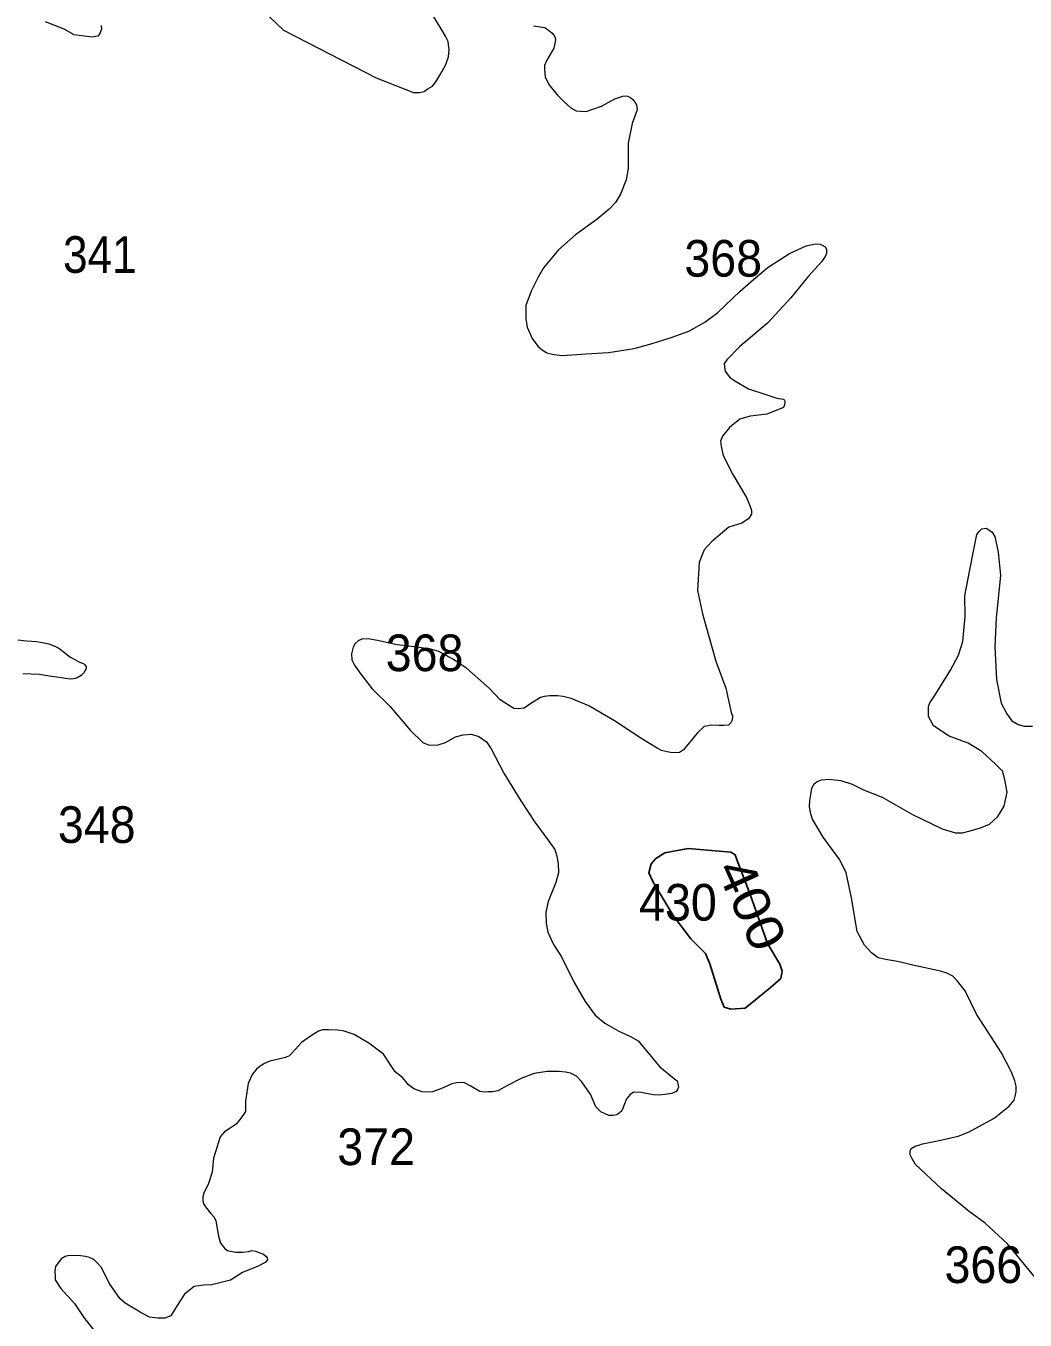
# Model space of a CAD drawing. Extents: x 445.4 to 500, y 8728.7 to 8784.
# Drawn here: x 457.61 to 461.97, y 8760.36 to 8766.01 of the extents above; entities that cross this region are included whole.
import ezdxf
from ezdxf.enums import TextEntityAlignment as Align

# ---------------------------------------------------------------- set-up
doc = ezdxf.new("R2010")
doc.units = 0
doc.header["$LTSCALE"] = 0.064
doc.layers.add('1', color=7, linetype='Continuous', lineweight=25)
doc.layers.add('2', color=7, linetype='Continuous', lineweight=13)
doc.layers.add('21', color=7, linetype='Continuous')
doc.layers.add('61', color=7, linetype='Continuous')

msp = doc.modelspace()

# ---------------------------------------------------------------- linework, layer by layer
at = {"layer": '1'}
msp.add_lwpolyline([(460.6839, 8762.4011), (460.4968, 8762.4172), (460.3952, 8762.3988), (460.3559, 8762.3734), (460.3351, 8762.3503), (460.3259, 8762.3111), (460.3444, 8762.2696), (460.4321, 8762.1243), (460.5083, 8762.0228), (460.573, 8761.9582), (460.5915, 8761.9144), (460.6192, 8761.8244), (460.64, 8761.7599), (460.6539, 8761.7253), (460.6839, 8761.716), (460.7462, 8761.7207), (460.8548, 8761.8083), (460.901, 8761.8498), (460.9079, 8761.8821), (460.8964, 8761.9121), (460.8432, 8762.002), (460.767, 8762.2165), (460.707, 8762.3757), (460.7024, 8762.3895)], close=True, dxfattribs=at)
at = {"layer": '2'}
for points in [[(458.4045, 8766.301), (458.7317, 8765.9882), (459.135, 8765.7811), (459.2981, 8765.7172), (459.3248, 8765.7163), (459.3447, 8765.7207), (459.3585, 8765.7319), (459.3818, 8765.7448), (459.3956, 8765.7629), (459.4225, 8765.8066), (459.4397, 8765.8384), (459.4518, 8765.872), (459.4544, 8765.903), (459.4501, 8765.9392), (459.4389, 8765.9625), (459.419, 8765.9952), (459.3878, 8766.0467)], [(457.935, 8766.0092), (457.9377, 8765.993), (457.9296, 8765.974), (457.9214, 8765.9632), (457.897, 8765.9578), (457.8617, 8765.9632), (457.8183, 8765.9686), (457.7748, 8765.993), (457.6934, 8766.0255)], [(459.8222, 8766.0075), (459.8723, 8766.0006), (459.8878, 8765.9894), (459.9025, 8765.9765), (459.9102, 8765.967), (459.9171, 8765.9567), (459.9188, 8765.9464), (459.9103, 8765.9107), (459.881, 8765.8573), (459.8698, 8765.834), (459.8706, 8765.8168), (459.8715, 8765.8004), (459.8732, 8765.7849), (459.8888, 8765.7522), (459.9253, 8765.7061), (459.9555, 8765.676), (459.9857, 8765.6493), (460.0081, 8765.6372), (460.028, 8765.6346), (460.0521, 8765.6338), (460.0763, 8765.6432), (460.1185, 8765.657), (460.1772, 8765.6889), (460.2117, 8765.701), (460.2229, 8765.7018), (460.2324, 8765.701), (460.2453, 8765.6949), (460.2557, 8765.6863), (460.2643, 8765.6751), (460.2712, 8765.6622), (460.2739, 8765.6411)], [(460.2739, 8765.6411), (460.2532, 8765.5816), (460.2359, 8765.4955), (460.235, 8765.3846), (460.2272, 8765.3355), (460.2022, 8765.2735), (460.1807, 8765.2364), (460.1522, 8765.208), (460.0993, 8765.1643), (460.0053, 8765.0953), (459.9311, 8765.0307), (459.8664, 8764.9515), (459.842, 8764.9112), (459.8118, 8764.8492), (459.7894, 8764.7871), (459.7885, 8764.7294), (459.7946, 8764.6932), (459.8171, 8764.6435), (459.8412, 8764.6099), (459.8593, 8764.5935), (459.88, 8764.5798), (459.9111, 8764.5729), (459.9491, 8764.5694), (460.0515, 8764.5764), (460.1498, 8764.5816), (460.2611, 8764.5996), (460.3404, 8764.6212), (460.4224, 8764.647), (460.4996, 8764.6745), (460.5694, 8764.7141), (460.6264, 8764.7563), (460.7247, 8764.8493), (460.7816, 8764.901), (460.8461, 8764.955), (460.9392, 8765.0145), (461.0125, 8765.0472), (461.0522, 8765.0567), (461.0738, 8765.0541), (461.0824, 8765.0506), (461.0953, 8765.0437), (461.1014, 8765.0325), (461.1014, 8765.0145), (461.0953, 8765.0015), (461.0789, 8764.9783), (461.0208, 8764.9139), (460.9457, 8764.8209), (460.8429, 8764.71), (460.723, 8764.6075), (460.6653, 8764.5498), (460.6549, 8764.5334), (460.6558, 8764.5205), (460.6566, 8764.5075), (460.6592, 8764.4998), (460.6782, 8764.4726), (460.7007, 8764.4588), (460.761, 8764.4235), (460.8309, 8764.3994), (460.8835, 8764.383), (460.9128, 8764.3779), (460.918, 8764.3736), (460.9189, 8764.3684), (460.9172, 8764.3537), (460.9128, 8764.3425), (460.8878, 8764.3322), (460.8404, 8764.3133), (460.8059, 8764.3089), (460.7678, 8764.3041), (460.7221, 8764.2912), (460.6772, 8764.2541), (460.6471, 8764.2162), (460.6384, 8764.1955), (460.641, 8764.1714), (460.6496, 8764.1327), (460.692, 8764.0493), (460.7515, 8763.9494), (460.7679, 8763.9098), (460.773, 8763.8925), (460.773, 8763.8762), (460.7601, 8763.8555), (460.7315, 8763.8367), (460.6749, 8763.8194), (460.5994, 8763.755), (460.5664, 8763.7205), (460.5444, 8763.666), (460.5382, 8763.5435), (460.5602, 8763.4415), (460.6185, 8763.2348), (460.6611, 8763.1174), (460.6842, 8763.011), (460.6904, 8762.9959), (460.6886, 8762.9773), (460.6835, 8762.9657), (460.6735, 8762.956), (460.6522, 8762.9533), (460.6327, 8762.9533), (460.6001, 8762.9557), (460.5664, 8762.9503), (460.5362, 8762.9202), (460.4767, 8762.8484), (460.4589, 8762.8368), (460.4403, 8762.835)], [(461.6417, 8763.196), (461.6772, 8763.2615), (461.6956, 8763.3213), (461.7064, 8763.4302), (461.7049, 8763.5192), (461.7248, 8763.6266), (461.7449, 8763.7289), (461.7572, 8763.7872), (461.7679, 8763.8025), (461.7787, 8763.8117), (461.7971, 8763.8148), (461.7971, 8763.8148), (461.8217, 8763.7995), (461.8355, 8763.7795), (461.8493, 8763.7105), (461.8601, 8763.6093), (461.8416, 8763.4239), (461.8354, 8763.2966), (461.8431, 8763.1554), (461.8631, 8763.0517), (461.8876, 8763.0056), (461.9091, 8762.975), (461.9368, 8762.9581), (461.9629, 8762.9504), (461.9997, 8762.9504)], [(457.5716, 8763.3275), (457.6096, 8763.3232), (457.6535, 8763.3202), (457.6857, 8763.3144), (457.7077, 8763.31), (457.734, 8763.2998), (457.7516, 8763.291), (457.7752, 8763.272), (457.7983, 8763.254), (457.8214, 8763.2425), (457.8406, 8763.231), (457.8586, 8763.2246), (457.8624, 8763.2207), (457.8701, 8763.2118), (457.8701, 8763.2041), (457.8676, 8763.1964), (457.8599, 8763.1836), (457.8483, 8763.172), (457.8342, 8763.1631), (457.8226, 8763.1592), (457.8149, 8763.158), (457.8021, 8763.1567), (457.7803, 8763.1592), (457.7546, 8763.1631), (457.7187, 8763.1682), (457.6663, 8763.1765), (457.5938, 8763.1791)], [(460.4403, 8762.835), (460.4198, 8762.8368), (460.4048, 8762.8395), (460.3808, 8762.8448), (460.3621, 8762.8554), (460.2955, 8762.8954), (460.176, 8762.9748), (460.0641, 8763.0395), (459.986, 8763.0723), (459.9522, 8763.0812), (459.9265, 8763.0838), (459.8918, 8763.0838), (459.8687, 8763.0812), (459.8528, 8763.0759), (459.8104, 8763.0496), (459.7811, 8763.0301), (459.7553, 8763.0265), (459.7367, 8763.0283), (459.6763, 8763.0656), (459.6292, 8763.117), (459.5298, 8763.2048), (459.4703, 8763.2438), (459.409, 8763.2767), (459.3721, 8763.2864), (459.3135, 8763.2962), (459.2273, 8763.3059), (459.1412, 8763.3255), (459.1012, 8763.3326), (459.0728, 8763.3308), (459.0568, 8763.3237), (459.0444, 8763.3113), (459.0355, 8763.2962), (459.0284, 8763.2669), (459.0302, 8763.2412), (459.0417, 8763.2173), (459.0639, 8763.1836), (459.1181, 8763.1135), (459.1956, 8763.0383), (459.2844, 8762.9337), (459.3386, 8762.8796), (459.367, 8762.8681), (459.4057, 8762.8694), (459.4386, 8762.8792), (459.4821, 8762.9049), (459.5158, 8762.9129), (459.5513, 8762.9155), (459.5842, 8762.9058), (459.6171, 8762.8827), (459.6375, 8762.8526), (459.6925, 8762.7461), (459.7673, 8762.6258), (459.8277, 8762.5327), (459.8891, 8762.4487), (459.9157, 8762.4132), (459.9237, 8762.3831), (459.93, 8762.3503), (459.9317, 8762.3112), (459.9202, 8762.2687), (459.8863, 8762.1856), (459.8766, 8762.1394), (459.8775, 8762.0907), (459.8846, 8762.0516), (459.9094, 8761.9975), (459.9451, 8761.9445), (459.9993, 8761.8327), (460.0476, 8761.749), (460.092, 8761.6896), (460.1338, 8761.6541), (460.195, 8761.6204), (460.2421, 8761.5974), (460.2794, 8761.577), (460.3072, 8761.5444), (460.3729, 8761.4645), (460.4377, 8761.4113), (460.4493, 8761.4025), (460.451, 8761.3954), (460.4546, 8761.375), (460.451, 8761.3652), (460.4443, 8761.3571), (460.4253, 8761.3475), (460.3947, 8761.3436), (460.3707, 8761.3409), (460.3459, 8761.3418), (460.2908, 8761.3515), (460.2606, 8761.3542), (460.2437, 8761.3436), (460.2277, 8761.324), (460.2073, 8761.2726), (460.1976, 8761.2629), (460.1851, 8761.254), (460.1682, 8761.2522), (460.1514, 8761.2522), (460.1345, 8761.2584), (460.1159, 8761.2682), (460.0945, 8761.2903), (460.071, 8761.3449), (460.0311, 8761.4008), (460.0097, 8761.4239), (459.984, 8761.4363), (459.9618, 8761.4407), (459.9343, 8761.4434)], [(462.0384, 8760.5112), (461.891, 8760.6922), (461.7927, 8760.7812), (461.7229, 8760.833), (461.6031, 8760.9311), (461.4879, 8761.04), (461.4726, 8761.0661), (461.4664, 8761.0799), (461.4664, 8761.0968), (461.4695, 8761.1075), (461.4879, 8761.1183), (461.5033, 8761.1229), (461.5202, 8761.1275), (461.5924, 8761.1428), (461.6753, 8761.1612), (461.7229, 8761.1812), (461.8324, 8761.2407), (461.8984, 8761.2928), (461.9199, 8761.3189), (461.9245, 8761.3358), (461.9276, 8761.3572), (461.9276, 8761.3803), (461.923, 8761.4033), (461.9077, 8761.4416), (461.8647, 8761.526), (461.7556, 8761.6947), (461.7061, 8761.7957), (461.6723, 8761.8386), (461.6523, 8761.8601), (461.6262, 8761.8724), (461.5986, 8761.8816), (461.4773, 8761.9077), (461.4112, 8761.9245), (461.3575, 8761.9322), (461.3268, 8761.9399), (461.2976, 8761.9613), (461.2669, 8761.9951), (461.2346, 8762.0549), (461.2105, 8762.2016), (461.186, 8762.3105), (461.1583, 8762.3673), (461.0861, 8762.467), (461.0398, 8762.5449), (461.0321, 8762.5679), (461.0259, 8762.5986), (461.0275, 8762.6262), (461.0367, 8762.6784), (461.0459, 8762.6983), (461.0597, 8762.709), (461.0782, 8762.7167), (461.1089, 8762.7198), (461.1626, 8762.7136), (461.2133, 8762.6983), (461.2624, 8762.6738), (461.3434, 8762.641), (461.4755, 8762.5659), (461.606, 8762.503), (461.6629, 8762.4861), (461.6936, 8762.4861), (461.7274, 8762.4938), (461.7734, 8762.5076), (461.8118, 8762.5229), (461.8487, 8762.5567), (461.8763, 8762.6012), (461.8886, 8762.6625), (461.8794, 8762.7162), (461.8702, 8762.753), (461.8379, 8762.7852), (461.7784, 8762.8402), (461.7185, 8762.877), (461.6356, 8762.9077), (461.568, 8762.9521), (461.5542, 8762.9767), (461.5465, 8762.9936), (461.5465, 8763.0166), (461.5465, 8763.0365), (461.5511, 8763.0534), (461.5772, 8763.0917), (461.6417, 8763.196)], [(459.9343, 8761.4434), (459.9076, 8761.4443), (459.8819, 8761.4434), (459.8526, 8761.439), (459.825, 8761.4345), (459.7717, 8761.4141), (459.7087, 8761.3831), (459.6664, 8761.3596), (459.6451, 8761.3552), (459.6229, 8761.3552), (459.6069, 8761.3543), (459.5883, 8761.3561), (459.5492, 8761.3791), (459.5216, 8761.3942), (459.5066, 8761.396), (459.487, 8761.3951), (459.4657, 8761.3907), (459.4177, 8761.3676), (459.3822, 8761.3552), (459.3591, 8761.3543), (459.3369, 8761.3552), (459.2996, 8761.3685), (459.2765, 8761.3853), (459.2517, 8761.4155), (459.2193, 8761.4428), (459.1678, 8761.5199), (459.1039, 8761.5669), (459.0399, 8761.606), (458.992, 8761.621), (458.9671, 8761.6237), (458.9272, 8761.6255), (458.9014, 8761.6255), (458.8841, 8761.6192), (458.8539, 8761.6015), (458.8104, 8761.5704), (458.7713, 8761.527), (458.7544, 8761.5101), (458.734, 8761.5039), (458.6719, 8761.4888), (458.6479, 8761.4782), (458.6301, 8761.4675), (458.6132, 8761.4542), (458.5944, 8761.4305), (458.5767, 8761.3915), (458.566, 8761.3152), (458.566, 8761.2691), (458.5571, 8761.2558), (458.542, 8761.2363), (458.5252, 8761.2141), (458.4985, 8761.1964), (458.4737, 8761.1804), (458.4549, 8761.1585), (458.4256, 8761.0653), (458.4194, 8761.0041), (458.4043, 8760.9545), (458.3838, 8760.913), (458.3794, 8760.897), (458.3794, 8760.8802), (458.382, 8760.866), (458.3909, 8760.8527), (458.4122, 8760.8252), (458.4282, 8760.8084), (458.4362, 8760.7924), (458.4477, 8760.725), (458.4557, 8760.6948), (458.4682, 8760.6798), (458.4735, 8760.6727), (458.485, 8760.6629), (458.5236, 8760.6548), (458.5529, 8760.6557), (458.5805, 8760.6583), (458.5929, 8760.6619), (458.6089, 8760.6592), (458.6435, 8760.6468), (458.6542, 8760.6379), (458.6595, 8760.6308), (458.6613, 8760.622), (458.6515, 8760.6095), (458.6211, 8760.5938), (458.5527, 8760.5672), (458.5003, 8760.5335), (458.4479, 8760.5202), (458.4177, 8760.5131), (458.3816, 8760.5112), (458.3416, 8760.505), (458.2999, 8760.4722), (458.267, 8760.4225), (458.2404, 8760.3773), (458.2129, 8760.3666), (458.1836, 8760.3666), (458.1471, 8760.3711), (458.1054, 8760.3932), (458.0397, 8760.4323), (458.0175, 8760.4536), (457.9702, 8760.5206), (457.9365, 8760.5889), (457.916, 8760.6119), (457.9036, 8760.6235), (457.885, 8760.6315), (457.8672, 8760.6359), (457.8459, 8760.6386)], [(457.8459, 8760.6386), (457.8112, 8760.6403), (457.7908, 8760.6386), (457.7784, 8760.6359), (457.7614, 8760.6258), (457.7365, 8760.593), (457.733, 8760.5717), (457.7348, 8760.5513), (457.7348, 8760.5345), (457.7596, 8760.4963), (457.8191, 8760.4316), (457.8603, 8760.3698), (457.9029, 8760.3157)]]:
    msp.add_lwpolyline(points, dxfattribs=at)

# ---------------------------------------------------------------- texts
at = {"layer": '21'}
for s, width, p in [('341', 0.9, (457.7693, 8764.9296)), ('368', 0.95, (460.4804, 8764.9129)), ('368', 0.95, (459.1773, 8763.1911)), ('348', 0.95, (457.7468, 8762.4413)), ('372', 0.95, (458.9661, 8761.0353)), ('366', 0.95, (461.6156, 8760.5206))]:
    msp.add_text(s, height=0.16, dxfattribs=dict(at, width=width)).set_placement(p)
at = {"layer": '21', "width": 0.95}
msp.add_text('430', height=0.16, dxfattribs=at).set_placement((460.6221, 8762.1023), align=Align.RIGHT)
at = {"layer": '61', "width": 1.15}
msp.add_text('400', height=0.16, rotation=294.425, dxfattribs=at).set_placement((460.7014, 8762.1406), align=Align.CENTER)

doc.saveas('drawing.dxf')
